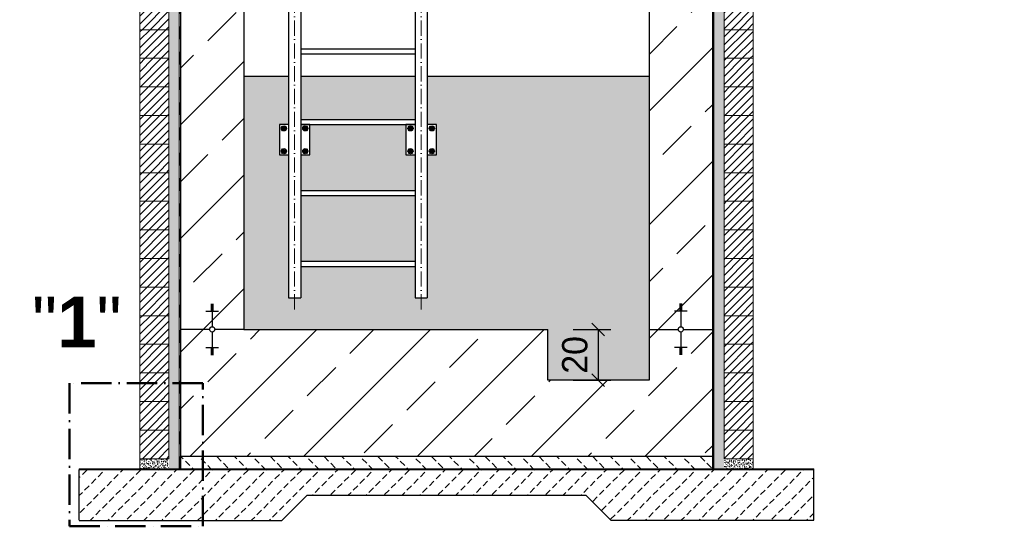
# Model space of a CAD drawing. Header units: millimetres. Extents: x -57642 to 5082813, y -177084 to 58112.
# Tile 903 of 1056: x 92082 to 95970, y -48608 to -46606. Entities that reach past the tile are written whole.
import ezdxf

# ---------------------------------------------------------------- set-up
doc = ezdxf.new("R2010")
doc.units = ezdxf.units.MM
doc.linetypes.add('ACAD_ISO10W100', pattern=[18, 12, -3, 0, -3])
doc.linetypes.add('JIS_02_1.0', pattern=[2, 1, -1])
doc.layers.add('Bemaßung', color=7, linetype='Continuous', lineweight=9)
doc.layers.add('Beschriftung', color=7, linetype='Continuous', lineweight=9)
doc.styles.add('LBB3.5M1000', font='isocp.shx', dxfattribs={"height": 3.5})
doc.dimstyles.new('DIN', dxfattribs={"dimtxt": 2.5, "dimasz": 2.5, "dimexe": 1.25, "dimexo": 0.625, "dimtad": 1, "dimtih": 1, "dimdec": 4, "dimdsep": 46, "dimlunit": 6, "dimtxsty": 'Standard', "dimcen": 2.5, "dimadec": 0, "dimazin": 0, "dimtfac": 1, "dimtdec": 4, "dimtmove": 0, "dimatfit": 3, "dimfxl": 0, "dimtvp": 1, "dimtolj": 1, "dimtzin": 0, "dimarcsym": 0})
pattern_1 = [(37.5, (1399.558, -161.223), (-0.4000078, 12.2353309), [0, -9.652, 0, -10.795, 0, -10.31875]), (7.5, (1399.558, -161.223), (11.238082, 17.9206275), [0, -5.207, 0, -8.6995, 0, -3.33375]), (327.5, (1391.747, -161.223), (19.7748093, 0.0359296), [0, -3.175, 0, -11.43, 0, -14.9225]), (317.5, (1391.747, -161.223), (19.0889113, 5.573233), [0, -1.5875, 0, -7.493, 0, -8.5725])]
pattern_2 = [(37.5, (0, -161.223), (-0.4000078, 12.2353309), [0, -9.652, 0, -10.795, 0, -10.31875]), (7.5, (0, -161.223), (11.238082, 17.9206275), [0, -5.207, 0, -8.6995, 0, -3.33375]), (327.5, (-7.81, -161.223), (19.7748093, 0.0359296), [0, -3.175, 0, -11.43, 0, -14.9225]), (317.5, (-7.81, -161.223), (19.0889113, 5.573233), [0, -1.5875, 0, -7.493, 0, -8.5725])]
pattern_3 = [(45, (0, -161.223), (-15.715448, 15.715448), [])]

# ---------------------------------------------------------------- blocks, each defined once
blk = doc.blocks.new('_Oblique')
at = {"color": 0, "linetype": 'ByBlock', "lineweight": -2}
blk.add_line((-0.5, -0.5), (0.5, 0.5), dxfattribs=at)
blk = doc.blocks.new('*D36')
at = {"layer": 'Bemaßung', "color": 0, "lineweight": -2, "transparency": 16777216}
for p, q in [((94267.6, -47831), (94416.2, -47831)), ((94366.2, -47831), (94366.2, -48031)), ((94267.6, -48031), (94416.2, -48031))]:
    blk.add_line(p, q, dxfattribs=at)
at = {"layer": 'DEFPOINTS', "color": 0, "transparency": 16777216}
for p in [(94167.6, -47831), (94167.6, -48031), (94366.2, -48031)]:
    blk.add_point(p, dxfattribs=at)
at = {"layer": 'Bemaßung', "color": 0, "lineweight": -2, "transparency": 16777216, "xscale": 50, "yscale": 50, "zscale": 50}
for p, rotation in [((94366.2, -47831), 90), ((94366.2, -48031), 270)]:
    blk.add_blockref('_Oblique', p, dxfattribs=dict(at, rotation=rotation))
at = {"layer": 'Bemaßung', "color": 0, "transparency": 16777216, "insert": (94274.6, -47931), "char_height": 100, "attachment_point": 5, "rotation": 90}
blk.add_mtext('\\A1;20', dxfattribs=at)

msp = doc.modelspace()

# ---------------------------------------------------------------- hatches: boundary and pattern name
h = msp.add_hatch()
h.set_pattern_fill('ANSI33', color=256, scale=50)
h.set_pattern_definition([(45, (1282.47, -161.22), (-224.5064, 224.5064), []), (45, (1506.98, -161.22), (-224.5064, 224.5064), [158.75, -79.375])])
edge = h.paths.add_edge_path()
edge.add_line((92967.61099, -37111.00057), (92717.61099, -37111.00057))
edge.add_line((92717.61099, -37111.00057), (92717.61099, -38711.00057))
edge.add_line((92717.61099, -38711.00057), (92832.25846, -38711.00057))
edge.add_arc((92842.61099, -38711.00057), 10.35253, 0, 180, ccw=False)
edge.add_line((92852.96352, -38711.00057), (92967.61099, -38711.00057))
edge.add_line((92967.61099, -38711.00057), (92967.61099, -37111.00057))
h.paths.add_polyline_path([(92842.61099, -38639.50653), (92842.61099, -38635.98662), (92837.61099, -38635.98662), (92817.61099, -38639.50653)], flags=16)
h.paths.add_polyline_path([(92837.61099, -38800.09413), (92842.61099, -38800.09413), (92842.61099, -38796.57423), (92837.61099, -38796.57423)], flags=16)
h.paths.add_polyline_path([(92842.61099, -46069.87898), (92842.61099, -46066.35908), (92837.61099, -46066.35908), (92817.61099, -46069.87898)], flags=16)
edge = h.paths.add_edge_path()
edge.add_line((92967.61099, -46141.37302), (92852.96352, -46141.37302))
edge.add_arc((92842.61099, -46141.37302), 10.35253, -180, 0, ccw=False)
edge.add_line((92832.25846, -46141.37302), (92717.61099, -46141.37302))
edge.add_line((92717.61099, -46141.37302), (92717.61099, -48331.00057))
edge.add_line((92717.61099, -48331.00057), (94817.61099, -48331.00057))
edge.add_line((94817.61099, -48331.00057), (94817.61099, -46141.37302))
edge.add_line((94817.61099, -46141.37302), (94702.96352, -46141.37302))
edge.add_arc((94692.61099, -46141.37302), 10.35253, -180, 0, ccw=False)
edge.add_line((94682.25846, -46141.37302), (94567.61099, -46141.37302))
edge.add_line((94567.61099, -46141.37302), (94567.61099, -48031.00057))
edge.add_line((94567.61099, -48031.00057), (94167.61099, -48031.00057))
edge.add_line((94167.61099, -48031.00057), (94167.61099, -47831.00057))
edge.add_line((94167.61099, -47831.00057), (92967.61099, -47831.00057))
edge.add_line((92967.61099, -47831.00057), (92967.61099, -46141.37302))
h.paths.add_polyline_path([(92842.61099, -46237.5064), (92837.61099, -46237.5064), (92837.61099, -46241.0263), (92842.61099, -46241.0263)], flags=16)
h.paths.add_polyline_path([(94692.61099, -46212.86706), (94692.61099, -46216.38697), (94697.61099, -46216.38697), (94717.61099, -46212.86706)], flags=16)
h.paths.add_polyline_path([(94692.61099, -46045.23965), (94697.61099, -46045.23965), (94697.61099, -46041.71974), (94692.61099, -46041.71974)], flags=16)
h.paths.add_polyline_path([(94692.61099, -38782.49461), (94692.61099, -38786.01451), (94697.61099, -38786.01451), (94717.61099, -38782.49461)], flags=16)
edge = h.paths.add_edge_path()
edge.add_line((94817.61099, -37111.00057), (94567.61099, -37111.00057))
edge.add_line((94567.61099, -37111.00057), (94567.61099, -38711.00057))
edge.add_line((94567.61099, -38711.00057), (94682.25846, -38711.00057))
edge.add_arc((94692.61099, -38711.00057), 10.35253, 0, 180, ccw=False)
edge.add_line((94702.96352, -38711.00057), (94817.61099, -38711.00057))
edge.add_line((94817.61099, -38711.00057), (94817.61099, -37111.00057))
h.paths.add_polyline_path([(94697.61099, -38621.907), (94692.61099, -38621.907), (94692.61099, -38625.42691), (94697.61099, -38625.42691)], flags=16)
edge = h.paths.add_edge_path()
edge.add_line((92967.61099, -44673.25658), (92717.61099, -44673.25658))
edge.add_line((92717.61099, -44673.25658), (92717.61099, -46141.37302))
edge.add_line((92717.61099, -46141.37302), (92832.25846, -46141.37302))
edge.add_arc((92842.61099, -46141.37302), 10.35253, 0, 180, ccw=False)
edge.add_line((92852.96352, -46141.37302), (92967.61099, -46141.37302))
edge.add_line((92967.61099, -46141.37302), (92967.61099, -44673.25658))
edge = h.paths.add_edge_path()
edge.add_line((94817.61099, -44673.25658), (94567.61099, -44673.25658))
edge.add_line((94567.61099, -44673.25658), (94567.61099, -46141.37302))
edge.add_line((94567.61099, -46141.37302), (94682.25846, -46141.37302))
edge.add_arc((94692.61099, -46141.37302), 10.35253, 0, 180, ccw=False)
edge.add_line((94702.96352, -46141.37302), (94817.61099, -46141.37302))
edge.add_line((94817.61099, -46141.37302), (94817.61099, -44673.25658))
h.paths.add_polyline_path([(94817.61099, -39651.67314), (94567.61099, -39651.67314), (94567.61099, -44619.47911), (94817.61099, -44619.47911)])
edge = h.paths.add_edge_path()
edge.add_line((94567.61099, -39597.89567), (94817.61099, -39597.89567))
edge.add_line((94817.61099, -39597.89567), (94817.61099, -38711.00057))
edge.add_line((94817.61099, -38711.00057), (94702.96352, -38711.00057))
edge.add_arc((94692.61099, -38711.00057), 10.35253, -180, 0, ccw=False)
edge.add_line((94682.25846, -38711.00057), (94567.61099, -38711.00057))
edge.add_line((94567.61099, -38711.00057), (94567.61099, -39597.89567))
h.paths.add_polyline_path([(92967.61099, -39651.67314), (92717.61099, -39651.67314), (92717.61099, -44619.47911), (92967.61099, -44619.47911)])
edge = h.paths.add_edge_path()
edge.add_line((92717.61099, -39597.89567), (92967.61099, -39597.89567))
edge.add_line((92967.61099, -39597.89567), (92967.61099, -38711.00057))
edge.add_line((92967.61099, -38711.00057), (92852.96352, -38711.00057))
edge.add_arc((92842.61099, -38711.00057), 10.35253, -180, 0, ccw=False)
edge.add_line((92832.25846, -38711.00057), (92717.61099, -38711.00057))
edge.add_line((92717.61099, -38711.00057), (92717.61099, -39597.89567))
at = {"lineweight": 5}
h = msp.add_hatch(dxfattribs=at)
h.set_pattern_fill('ANSI31', color=256, scale=7, style=0)
h.set_pattern_definition(pattern_3)
h.paths.add_polyline_path([(92671.61099, -46533.00057), (92556.61099, -46533.00057), (92556.61099, -46646.00057), (92671.61099, -46646.00057)])
h = msp.add_hatch(dxfattribs=at)
h.set_pattern_fill('ANSI31', color=256, scale=7, style=0)
h.set_pattern_definition(pattern_3)
h.paths.add_polyline_path([(94863.61099, -46533.00057), (94978.61099, -46533.00057), (94978.61099, -46646.00057), (94863.61099, -46646.00057)])
h = msp.add_hatch(dxfattribs=at)
h.set_pattern_fill('ANSI31', color=256, scale=7, style=0)
h.set_pattern_definition(pattern_3)
h.paths.add_polyline_path([(92671.61099, -46646.00057), (92556.61099, -46646.00057), (92556.61099, -46759.00057), (92671.61099, -46759.00057)])
h = msp.add_hatch(dxfattribs=at)
h.set_pattern_fill('ANSI31', color=256, scale=7, style=0)
h.set_pattern_definition(pattern_3)
h.paths.add_polyline_path([(94863.61099, -46646.00057), (94978.61099, -46646.00057), (94978.61099, -46759.00057), (94863.61099, -46759.00057)])
h = msp.add_hatch(dxfattribs=at)
h.set_pattern_fill('ANSI31', color=256, scale=7, style=0)
h.set_pattern_definition(pattern_3)
h.paths.add_polyline_path([(92671.61099, -46759.00057), (92556.61099, -46759.00057), (92556.61099, -46872.00057), (92671.61099, -46872.00057)])
h = msp.add_hatch(dxfattribs=at)
h.set_pattern_fill('ANSI31', color=256, scale=7, style=0)
h.set_pattern_definition(pattern_3)
h.paths.add_polyline_path([(94863.61099, -46759.00057), (94978.61099, -46759.00057), (94978.61099, -46872.00057), (94863.61099, -46872.00057)])
h = msp.add_hatch(color=254)
h.dxf.hatch_style = 1
h.paths.add_polyline_path([(93143.46099, -47141.00057), (93107.61099, -47141.00057), (93107.61099, -47021.00057), (93143.46099, -47021.00057), (93143.46099, -46831.00057), (92967.61099, -46831.00057), (92967.61099, -47831.00057), (94167.61099, -47831.00057), (94167.61099, -48031.00057), (94567.61099, -48031.00057), (94567.61099, -46831.00057), (93691.76099, -46831.00057), (93691.76099, -47021.00057), (93727.61099, -47021.00057), (93727.61099, -47141.00057), (93691.76099, -47141.00057), (93691.76099, -47706.00057), (93643.46099, -47706.00057), (93643.46099, -47581.00057), (93191.76099, -47581.00057), (93191.76099, -47706.00057), (93143.46099, -47706.00057)])
h.paths.add_polyline_path([(93643.46099, -47301.00057), (93191.76099, -47301.00057), (93191.76099, -47561.00057), (93643.46099, -47561.00057)], flags=17)
h.paths.add_polyline_path([(93643.46099, -47141.00057), (93607.61099, -47141.00057), (93607.61099, -47021.00057), (93227.61099, -47021.00057), (93227.61099, -47141.00057), (93191.76099, -47141.00057), (93191.76099, -47281.00057), (93643.46099, -47281.00057)], flags=17)
h.paths.add_polyline_path([(93643.46099, -46831.00057), (93191.76099, -46831.00057), (93191.76099, -47001.00057), (93643.46099, -47001.00057)], flags=17)
h = msp.add_hatch(dxfattribs=at)
h.set_pattern_fill('ANSI31', color=256, scale=7, style=0)
h.set_pattern_definition(pattern_3)
h.paths.add_polyline_path([(92671.61099, -46872.00057), (92556.61099, -46872.00057), (92556.61099, -46985.00057), (92671.61099, -46985.00057)])
h = msp.add_hatch(dxfattribs=at)
h.set_pattern_fill('ANSI31', color=256, scale=7, style=0)
h.set_pattern_definition(pattern_3)
h.paths.add_polyline_path([(94863.61099, -46872.00057), (94978.61099, -46872.00057), (94978.61099, -46985.00057), (94863.61099, -46985.00057)])
h = msp.add_hatch(dxfattribs=at)
h.set_pattern_fill('ANSI31', color=256, scale=7, style=0)
h.set_pattern_definition(pattern_3)
h.paths.add_polyline_path([(92671.61099, -46985.00057), (92556.61099, -46985.00057), (92556.61099, -47098.00057), (92671.61099, -47098.00057)])
h = msp.add_hatch(dxfattribs=at)
h.set_pattern_fill('ANSI31', color=256, scale=7, style=0)
h.set_pattern_definition(pattern_3)
h.paths.add_polyline_path([(94863.61099, -46985.00057), (94978.61099, -46985.00057), (94978.61099, -47098.00057), (94863.61099, -47098.00057)])
h = msp.add_hatch(dxfattribs=at)
h.set_pattern_fill('ANSI31', color=256, scale=7, style=0)
h.set_pattern_definition(pattern_3)
h.paths.add_polyline_path([(92671.61099, -47098.00057), (92556.61099, -47098.00057), (92556.61099, -47211.00057), (92671.61099, -47211.00057)])
h = msp.add_hatch(dxfattribs=at)
h.set_pattern_fill('ANSI31', color=256, scale=7, style=0)
h.set_pattern_definition(pattern_3)
h.paths.add_polyline_path([(94863.61099, -47098.00057), (94978.61099, -47098.00057), (94978.61099, -47211.00057), (94863.61099, -47211.00057)])
h = msp.add_hatch(dxfattribs=at)
h.set_pattern_fill('ANSI31', color=256, scale=7, style=0)
h.set_pattern_definition(pattern_3)
h.paths.add_polyline_path([(92671.61099, -47211.00057), (92556.61099, -47211.00057), (92556.61099, -47324.00057), (92671.61099, -47324.00057)])
h = msp.add_hatch(dxfattribs=at)
h.set_pattern_fill('ANSI31', color=256, scale=7, style=0)
h.set_pattern_definition(pattern_3)
h.paths.add_polyline_path([(94863.61099, -47211.00057), (94978.61099, -47211.00057), (94978.61099, -47324.00057), (94863.61099, -47324.00057)])
h = msp.add_hatch(dxfattribs=at)
h.set_pattern_fill('ANSI31', color=256, scale=7, style=0)
h.set_pattern_definition(pattern_3)
h.paths.add_polyline_path([(92671.61099, -47324.00057), (92556.61099, -47324.00057), (92556.61099, -47437.00057), (92671.61099, -47437.00057)])
h = msp.add_hatch(dxfattribs=at)
h.set_pattern_fill('ANSI31', color=256, scale=7, style=0)
h.set_pattern_definition(pattern_3)
h.paths.add_polyline_path([(94863.61099, -47324.00057), (94978.61099, -47324.00057), (94978.61099, -47437.00057), (94863.61099, -47437.00057)])
h = msp.add_hatch(dxfattribs=at)
h.set_pattern_fill('ANSI31', color=256, scale=7, style=0)
h.set_pattern_definition(pattern_3)
h.paths.add_polyline_path([(92671.61099, -47437.00057), (92556.61099, -47437.00057), (92556.61099, -47550.00057), (92671.61099, -47550.00057)])
h = msp.add_hatch(dxfattribs=at)
h.set_pattern_fill('ANSI31', color=256, scale=7, style=0)
h.set_pattern_definition(pattern_3)
h.paths.add_polyline_path([(94863.61099, -47437.00057), (94978.61099, -47437.00057), (94978.61099, -47550.00057), (94863.61099, -47550.00057)])
h = msp.add_hatch(dxfattribs=at)
h.set_pattern_fill('ANSI31', color=256, scale=7, style=0)
h.set_pattern_definition(pattern_3)
h.paths.add_polyline_path([(92671.61099, -47550.00057), (92556.61099, -47550.00057), (92556.61099, -47663.00057), (92671.61099, -47663.00057)])
h = msp.add_hatch(dxfattribs=at)
h.set_pattern_fill('ANSI31', color=256, scale=7, style=0)
h.set_pattern_definition(pattern_3)
h.paths.add_polyline_path([(94863.61099, -47550.00057), (94978.61099, -47550.00057), (94978.61099, -47663.00057), (94863.61099, -47663.00057)])
h = msp.add_hatch(dxfattribs=at)
h.set_pattern_fill('ANSI31', color=256, scale=7, style=0)
h.set_pattern_definition(pattern_3)
h.paths.add_polyline_path([(92671.61099, -47663.00057), (92556.61099, -47663.00057), (92556.61099, -47776.00057), (92671.61099, -47776.00057)])
h = msp.add_hatch(dxfattribs=at)
h.set_pattern_fill('ANSI31', color=256, scale=7, style=0)
h.set_pattern_definition(pattern_3)
h.paths.add_polyline_path([(94863.61099, -47663.00057), (94978.61099, -47663.00057), (94978.61099, -47776.00057), (94863.61099, -47776.00057)])
h = msp.add_hatch(dxfattribs=at)
h.set_pattern_fill('ANSI31', color=256, scale=7, style=0)
h.set_pattern_definition(pattern_3)
h.paths.add_polyline_path([(92671.61099, -47776.00057), (92556.61099, -47776.00057), (92556.61099, -47889.00057), (92671.61099, -47889.00057)])
h = msp.add_hatch(dxfattribs=at)
h.set_pattern_fill('ANSI31', color=256, scale=7, style=0)
h.set_pattern_definition(pattern_3)
h.paths.add_polyline_path([(94863.61099, -47776.00057), (94978.61099, -47776.00057), (94978.61099, -47889.00057), (94863.61099, -47889.00057)])
h = msp.add_hatch(dxfattribs=at)
h.set_pattern_fill('ANSI31', color=256, scale=7, style=0)
h.set_pattern_definition(pattern_3)
h.paths.add_polyline_path([(92671.61099, -47889.00057), (92556.61099, -47889.00057), (92556.61099, -48002.00057), (92671.61099, -48002.00057)])
h = msp.add_hatch(dxfattribs=at)
h.set_pattern_fill('ANSI31', color=256, scale=7, style=0)
h.set_pattern_definition(pattern_3)
h.paths.add_polyline_path([(94863.61099, -47889.00057), (94978.61099, -47889.00057), (94978.61099, -48002.00057), (94863.61099, -48002.00057)])
h = msp.add_hatch(dxfattribs=at)
h.set_pattern_fill('ANSI31', color=256, scale=7, style=0)
h.set_pattern_definition(pattern_3)
h.paths.add_polyline_path([(92671.61099, -48002.00057), (92556.61099, -48002.00057), (92556.61099, -48115.00057), (92671.61099, -48115.00057)])
h = msp.add_hatch(dxfattribs=at)
h.set_pattern_fill('ANSI31', color=256, scale=7, style=0)
h.set_pattern_definition(pattern_3)
h.paths.add_polyline_path([(94863.61099, -48002.00057), (94978.61099, -48002.00057), (94978.61099, -48115.00057), (94863.61099, -48115.00057)])
h = msp.add_hatch(dxfattribs=at)
h.set_pattern_fill('ANSI31', color=256, scale=7, style=0)
h.set_pattern_definition(pattern_3)
h.paths.add_polyline_path([(92671.61099, -48115.00057), (92556.61099, -48115.00057), (92556.61099, -48228.00057), (92671.61099, -48228.00057)])
h = msp.add_hatch(dxfattribs=at)
h.set_pattern_fill('ANSI31', color=256, scale=7, style=0)
h.set_pattern_definition(pattern_3)
h.paths.add_polyline_path([(94863.61099, -48115.00057), (94978.61099, -48115.00057), (94978.61099, -48228.00057), (94863.61099, -48228.00057)])
h = msp.add_hatch(dxfattribs=at)
h.set_pattern_fill('ANSI31', color=256, scale=7, style=0)
h.set_pattern_definition(pattern_3)
h.paths.add_polyline_path([(92671.61099, -48228.00057), (92556.61099, -48228.00057), (92556.61099, -48341.00057), (92671.61099, -48341.00057)])
h = msp.add_hatch(dxfattribs=at)
h.set_pattern_fill('ANSI31', color=256, scale=7, style=0)
h.set_pattern_definition(pattern_3)
h.paths.add_polyline_path([(94863.61099, -48228.00057), (94978.61099, -48228.00057), (94978.61099, -48341.00057), (94863.61099, -48341.00057)])
at = {"lineweight": 9}
h = msp.add_hatch(dxfattribs=at)
h.set_pattern_fill('BETON_UNBEWEHRT', color=256, scale=200, angle=90, pattern_type=2)
h.set_pattern_definition([(135, (8732.1, -125.867), (-35.35534, -35.35534), [25, -12.5])])
h.paths.add_polyline_path([(94817.61099, -48381.00057), (94817.61099, -48331.00057), (92717.61099, -48331.00057), (92717.61099, -48381.00057)])
h = msp.add_hatch(dxfattribs=at)
h.set_pattern_fill('BETON_UNBEWEHRT', color=256, scale=200, pattern_type=2)
h.set_pattern_definition([(45, (8767.454, -161.223), (-35.35534, 35.35534), [25, -12.5])])
h.paths.add_polyline_path([(93118.48051, -48584.13104), (93217.61099, -48485.00057), (94317.61099, -48485.00057), (94416.74147, -48584.13104), (95217.61099, -48584.13104), (95217.61099, -48385.00057), (92317.61099, -48385.00057), (92317.61099, -48584.13104)])
at = {"layer": 'Bemaßung', "lineweight": 5}
h = msp.add_hatch(dxfattribs=at)
h.set_pattern_fill('AR-SAND', color=256, scale=0.25)
h.set_pattern_definition(pattern_1)
h.paths.add_polyline_path([(92711.61099, -44673.25658), (92671.61099, -44673.25658), (92671.61099, -48381.00057), (92711.61099, -48381.00057)])
h.paths.add_polyline_path([(92711.61099, -39651.67314), (92671.61099, -39651.67314), (92671.61099, -44619.47911), (92711.61099, -44619.47911)])
h.paths.add_polyline_path([(92671.61099, -39597.89567), (92711.61099, -39597.89567), (92711.61099, -37832.00057), (92671.61099, -37832.00057)])
h = msp.add_hatch(dxfattribs=at)
h.set_pattern_fill('AR-SAND', color=256, scale=0.25)
h.set_pattern_definition(pattern_1)
h.paths.add_polyline_path([(94863.61099, -44673.25658), (94823.61099, -44673.25658), (94823.61099, -48381.00057), (94863.61099, -48381.00057)])
h.paths.add_polyline_path([(94823.61099, -39597.89567), (94863.61099, -39597.89567), (94863.61099, -37832.00057), (94823.61099, -37832.00057)])
h.paths.add_polyline_path([(94863.61099, -39651.67314), (94823.61099, -39651.67314), (94823.61099, -44619.47911), (94863.61099, -44619.47911)])
h = msp.add_hatch(dxfattribs=at)
h.set_pattern_fill('AR-SAND', color=256, scale=0.25)
h.set_pattern_definition(pattern_2)
h.paths.add_polyline_path([(92556.61099, -48341.00057), (92671.61099, -48341.00057), (92671.61099, -48381.00057), (92556.61099, -48381.00057)])
h = msp.add_hatch(dxfattribs=at)
h.set_pattern_fill('AR-SAND', color=256, scale=0.25)
h.set_pattern_definition(pattern_2)
h.paths.add_polyline_path([(94863.61099, -48341.00057), (94978.61099, -48341.00057), (94978.61099, -48381.00057), (94863.61099, -48381.00057)])

# ---------------------------------------------------------------- linework, layer by layer
at = {"lineweight": 9}
for p, q in [((92711.61099, -44673.25658), (92711.61099, -48381.00057)), ((94823.61099, -44673.25658), (94823.61099, -48381.00057)), ((92556.61099, -48341.00057), (92556.61099, -48381.00057)), ((94978.61099, -48341.00057), (94978.61099, -48381.00057)), ((92317.61099, -48385.00057), (92317.61099, -48381.00057)), ((92317.61099, -48381.00057), (92711.61099, -48381.00057)), ((92317.61099, -48385.00057), (95217.61099, -48385.00057)), ((92717.61099, -48381.00057), (94817.61099, -48381.00057)), ((95217.61099, -48381.00057), (94823.61099, -48381.00057)), ((95217.61099, -48385.00057), (95217.61099, -48381.00057))]:
    msp.add_line(p, q, dxfattribs=at)
at = {"linetype": 'JIS_02_1.0', "lineweight": 25, "ltscale": 50}
for p, q in [((92713.61099, -48383.00057), (92713.61099, -44673.25658)), ((94821.61099, -48383.00057), (94821.61099, -44673.25658))]:
    msp.add_line(p, q, dxfattribs=at)
for p, q in [((92717.61099, -44673.25658), (92717.61099, -48381.00057)), ((92967.61099, -44673.25658), (92967.61099, -47831.00057)), ((93143.46099, -44673.25658), (93143.46099, -47706.00057)), ((93191.76099, -44673.25658), (93191.76099, -47706.00057)), ((93643.46099, -44673.25658), (93643.46099, -47706.00057)), ((93691.76099, -44673.25658), (93691.76099, -47706.00057)), ((94567.61099, -44673.25658), (94567.61099, -48031.00057)), ((94817.61099, -44673.25658), (94817.61099, -48381.00057)), ((93191.76099, -46721.00057), (93643.46099, -46721.00057)), ((93191.76099, -46741.00057), (93643.46099, -46741.00057)), ((93143.46099, -46831.00057), (92967.61099, -46831.00057)), ((93643.46099, -46831.00057), (93191.76099, -46831.00057)), ((94567.61099, -46831.00057), (93691.76099, -46831.00057)), ((93191.76099, -47001.00057), (93643.46099, -47001.00057)), ((93191.76099, -47021.00057), (93643.46099, -47021.00057)), ((93191.76099, -47281.00057), (93643.46099, -47281.00057)), ((93191.76099, -47301.00057), (93643.46099, -47301.00057)), ((93191.76099, -47561.00057), (93643.46099, -47561.00057)), ((93191.76099, -47581.00057), (93643.46099, -47581.00057)), ((92837.61099, -47730.47776), (92847.61099, -47730.47776)), ((92837.61099, -47733.99767), (92847.61099, -47733.99767)), ((92837.61099, -47737.51757), (92847.61099, -47737.51757)), ((92837.61099, -47741.03748), (92847.61099, -47741.03748)), ((92842.61099, -47730.13104), (92842.61099, -47819.77851)), ((93143.46099, -47706.00057), (93191.76099, -47706.00057)), ((93643.46099, -47706.00057), (93691.76099, -47706.00057)), ((94697.61099, -47730.47776), (94687.61099, -47730.47776)), ((94697.61099, -47733.99767), (94687.61099, -47733.99767)), ((94697.61099, -47737.51757), (94687.61099, -47737.51757)), ((94697.61099, -47741.03748), (94687.61099, -47741.03748)), ((94692.61099, -47730.13104), (94692.61099, -47819.77851)), ((92817.61099, -47758.637), (92867.61099, -47758.637)), ((92837.61099, -47744.55738), (92847.61099, -47744.55738)), ((92837.61099, -47748.07729), (92847.61099, -47748.07729)), ((92837.61099, -47751.59719), (92847.61099, -47751.59719)), ((92837.61099, -47755.1171), (92847.61099, -47755.1171)), ((94717.61099, -47758.637), (94667.61099, -47758.637)), ((94697.61099, -47744.55738), (94687.61099, -47744.55738)), ((94697.61099, -47748.07729), (94687.61099, -47748.07729)), ((94697.61099, -47751.59719), (94687.61099, -47751.59719)), ((94697.61099, -47755.1171), (94687.61099, -47755.1171)), ((92832.25846, -47830.13104), (92717.61099, -47830.13104)), ((92842.61099, -47840.48358), (92842.61099, -47930.13104)), ((92967.61099, -47830.13104), (92852.96352, -47830.13104)), ((92967.61099, -47831.00057), (94167.61099, -47831.00057)), ((94167.61099, -48031.00057), (94167.61099, -47831.00057)), ((94567.61099, -47830.13104), (94682.25846, -47830.13104)), ((94692.61099, -47840.48358), (94692.61099, -47930.13104)), ((94702.96352, -47830.13104), (94817.61099, -47830.13104)), ((92817.61099, -47901.62509), (92867.61099, -47901.62509)), ((92837.61099, -47905.14499), (92847.61099, -47905.14499)), ((92837.61099, -47908.6649), (92847.61099, -47908.6649)), ((92837.61099, -47912.1848), (92847.61099, -47912.1848)), ((92837.61099, -47915.70471), (92847.61099, -47915.70471)), ((92837.61099, -47919.22461), (92847.61099, -47919.22461)), ((92837.61099, -47922.74451), (92847.61099, -47922.74451)), ((92837.61099, -47926.26442), (92847.61099, -47926.26442)), ((92837.61099, -47929.78432), (92847.61099, -47929.78432)), ((94717.61099, -47901.62509), (94667.61099, -47901.62509)), ((94697.61099, -47905.14499), (94687.61099, -47905.14499)), ((94697.61099, -47908.6649), (94687.61099, -47908.6649)), ((94697.61099, -47912.1848), (94687.61099, -47912.1848)), ((94697.61099, -47915.70471), (94687.61099, -47915.70471)), ((94697.61099, -47919.22461), (94687.61099, -47919.22461)), ((94697.61099, -47922.74451), (94687.61099, -47922.74451)), ((94697.61099, -47926.26442), (94687.61099, -47926.26442)), ((94697.61099, -47929.78432), (94687.61099, -47929.78432)), ((94567.61099, -48031.00057), (94167.61099, -48031.00057)), ((92717.61099, -48331.00057), (94817.61099, -48331.00057)), ((92317.61099, -48485.00057), (92317.61099, -48385.00057)), ((95217.61099, -48485.00057), (95217.61099, -48385.00057)), ((92317.61099, -48584.13104), (92317.61099, -48485.00057)), ((93117.61099, -48585.00057), (93217.61099, -48485.00057)), ((93217.61099, -48485.00057), (94317.61099, -48485.00057)), ((94417.61099, -48585.00057), (94317.61099, -48485.00057)), ((95217.61099, -48584.13104), (95217.61099, -48485.00057)), ((92317.61099, -48585.00057), (93117.61099, -48585.00057)), ((95217.61099, -48585.00057), (94417.61099, -48585.00057))]:
    msp.add_line(p, q)
at = {"linetype": 'ACAD_ISO10W100', "lineweight": 18, "ltscale": 5}
for p, q in [((93167.61099, -47751.15232), (93167.61099, -44673.25658)), ((93667.61099, -47751.15232), (93667.61099, -44673.25658))]:
    msp.add_line(p, q, dxfattribs=at)
at = {"linetype": 'JIS_02_1.0', "lineweight": 9, "ltscale": 25}
for p, q in [((93116.44598, -47045.09058), (93134.626, -47026.91055)), ((93116.44598, -47026.91055), (93134.626, -47045.09058)), ((93218.776, -47045.09058), (93200.59598, -47026.91055)), ((93218.776, -47026.91055), (93200.59598, -47045.09058)), ((93616.44598, -47045.09058), (93634.626, -47026.91055)), ((93616.44598, -47026.91055), (93634.626, -47045.09058)), ((93718.776, -47045.09058), (93700.59598, -47026.91055)), ((93718.776, -47026.91055), (93700.59598, -47045.09058)), ((93116.44598, -47116.91055), (93134.626, -47135.09058)), ((93116.44598, -47135.09058), (93134.626, -47116.91055)), ((93218.776, -47116.91055), (93200.59598, -47135.09058)), ((93218.776, -47135.09058), (93200.59598, -47116.91055)), ((93616.44598, -47116.91055), (93634.626, -47135.09058)), ((93616.44598, -47135.09058), (93634.626, -47116.91055)), ((93718.776, -47116.91055), (93700.59598, -47135.09058)), ((93718.776, -47135.09058), (93700.59598, -47116.91055))]:
    msp.add_line(p, q, dxfattribs=at)
at = {"lineweight": 5}
for points in [[(92671.61099, -46533.00057), (92556.61099, -46533.00057), (92556.61099, -46646.00057), (92671.61099, -46646.00057), (92671.61099, -46533.00057)], [(94863.61099, -46985.00057), (94978.61099, -46985.00057), (94978.61099, -47098.00057), (94863.61099, -47098.00057), (94863.61099, -46985.00057)], [(94863.61099, -47098.00057), (94978.61099, -47098.00057), (94978.61099, -47211.00057), (94863.61099, -47211.00057), (94863.61099, -47098.00057)], [(94863.61099, -47437.00057), (94978.61099, -47437.00057), (94978.61099, -47550.00057), (94863.61099, -47550.00057), (94863.61099, -47437.00057)], [(94863.61099, -47550.00057), (94978.61099, -47550.00057), (94978.61099, -47663.00057), (94863.61099, -47663.00057), (94863.61099, -47550.00057)], [(94863.61099, -47663.00057), (94978.61099, -47663.00057), (94978.61099, -47776.00057), (94863.61099, -47776.00057), (94863.61099, -47663.00057)], [(94863.61099, -47776.00057), (94978.61099, -47776.00057), (94978.61099, -47889.00057), (94863.61099, -47889.00057), (94863.61099, -47776.00057)], [(94863.61099, -47889.00057), (94978.61099, -47889.00057), (94978.61099, -48002.00057), (94863.61099, -48002.00057), (94863.61099, -47889.00057)], [(94863.61099, -48002.00057), (94978.61099, -48002.00057), (94978.61099, -48115.00057), (94863.61099, -48115.00057), (94863.61099, -48002.00057)], [(94863.61099, -48115.00057), (94978.61099, -48115.00057), (94978.61099, -48228.00057), (94863.61099, -48228.00057), (94863.61099, -48115.00057)], [(94863.61099, -48228.00057), (94978.61099, -48228.00057), (94978.61099, -48341.00057), (94863.61099, -48341.00057), (94863.61099, -48228.00057)]]:
    msp.add_lwpolyline(points, dxfattribs=at)
at = {"lineweight": 9}
for points in [[(94863.61099, -46533.00057), (94978.61099, -46533.00057), (94978.61099, -46646.00057), (94863.61099, -46646.00057), (94863.61099, -46533.00057)], [(92671.61099, -46646.00057), (92556.61099, -46646.00057), (92556.61099, -46759.00057), (92671.61099, -46759.00057), (92671.61099, -46646.00057)], [(94863.61099, -46646.00057), (94978.61099, -46646.00057), (94978.61099, -46759.00057), (94863.61099, -46759.00057), (94863.61099, -46646.00057)], [(92671.61099, -46759.00057), (92556.61099, -46759.00057), (92556.61099, -46872.00057), (92671.61099, -46872.00057), (92671.61099, -46759.00057)], [(94863.61099, -46759.00057), (94978.61099, -46759.00057), (94978.61099, -46872.00057), (94863.61099, -46872.00057), (94863.61099, -46759.00057)], [(92671.61099, -46872.00057), (92556.61099, -46872.00057), (92556.61099, -46985.00057), (92671.61099, -46985.00057), (92671.61099, -46872.00057)], [(94863.61099, -46872.00057), (94978.61099, -46872.00057), (94978.61099, -46985.00057), (94863.61099, -46985.00057), (94863.61099, -46872.00057)], [(92671.61099, -46985.00057), (92556.61099, -46985.00057), (92556.61099, -47098.00057), (92671.61099, -47098.00057), (92671.61099, -46985.00057)], [(92671.61099, -47098.00057), (92556.61099, -47098.00057), (92556.61099, -47211.00057), (92671.61099, -47211.00057), (92671.61099, -47098.00057)], [(92671.61099, -47211.00057), (92556.61099, -47211.00057), (92556.61099, -47324.00057), (92671.61099, -47324.00057), (92671.61099, -47211.00057)], [(94863.61099, -47211.00057), (94978.61099, -47211.00057), (94978.61099, -47324.00057), (94863.61099, -47324.00057), (94863.61099, -47211.00057)], [(92671.61099, -47324.00057), (92556.61099, -47324.00057), (92556.61099, -47437.00057), (92671.61099, -47437.00057), (92671.61099, -47324.00057)], [(94863.61099, -47324.00057), (94978.61099, -47324.00057), (94978.61099, -47437.00057), (94863.61099, -47437.00057), (94863.61099, -47324.00057)], [(92671.61099, -47437.00057), (92556.61099, -47437.00057), (92556.61099, -47550.00057), (92671.61099, -47550.00057), (92671.61099, -47437.00057)], [(92671.61099, -47550.00057), (92556.61099, -47550.00057), (92556.61099, -47663.00057), (92671.61099, -47663.00057), (92671.61099, -47550.00057)], [(92671.61099, -47663.00057), (92556.61099, -47663.00057), (92556.61099, -47776.00057), (92671.61099, -47776.00057), (92671.61099, -47663.00057)], [(92671.61099, -47776.00057), (92556.61099, -47776.00057), (92556.61099, -47889.00057), (92671.61099, -47889.00057), (92671.61099, -47776.00057)], [(92671.61099, -47889.00057), (92556.61099, -47889.00057), (92556.61099, -48002.00057), (92671.61099, -48002.00057), (92671.61099, -47889.00057)], [(92671.61099, -48002.00057), (92556.61099, -48002.00057), (92556.61099, -48115.00057), (92671.61099, -48115.00057), (92671.61099, -48002.00057)], [(92671.61099, -48115.00057), (92556.61099, -48115.00057), (92556.61099, -48228.00057), (92671.61099, -48228.00057), (92671.61099, -48115.00057)], [(92671.61099, -48228.00057), (92556.61099, -48228.00057), (92556.61099, -48341.00057), (92671.61099, -48341.00057), (92671.61099, -48228.00057)]]:
    msp.add_lwpolyline(points, dxfattribs=at)
for points in [[(93143.46099, -47021.00057), (93107.61099, -47021.00057), (93107.61099, -47141.00057), (93143.46099, -47141.00057)], [(93191.76099, -47141.00057), (93227.61099, -47141.00057), (93227.61099, -47021.00057), (93191.76099, -47021.00057)], [(93643.46099, -47021.00057), (93607.61099, -47021.00057), (93607.61099, -47141.00057), (93643.46099, -47141.00057)], [(93691.76099, -47141.00057), (93727.61099, -47141.00057), (93727.61099, -47021.00057), (93691.76099, -47021.00057)]]:
    msp.add_lwpolyline(points)
at = {"linetype": 'JIS_02_1.0', "lineweight": 9, "ltscale": 25}
for points in [[(93119.66843, -47029.78251), (93116.8296, -47037.84685), (93122.69716, -47044.06491), (93131.40355, -47042.21862), (93134.24238, -47034.15429), (93128.37482, -47027.93623)], [(93215.55355, -47029.78251), (93218.39238, -47037.84685), (93212.52482, -47044.06491), (93203.81843, -47042.21862), (93200.9796, -47034.15429), (93206.84716, -47027.93623)], [(93619.66843, -47029.78251), (93616.8296, -47037.84685), (93622.69716, -47044.06491), (93631.40355, -47042.21862), (93634.24238, -47034.15429), (93628.37482, -47027.93623)], [(93715.55355, -47029.78251), (93718.39238, -47037.84685), (93712.52482, -47044.06491), (93703.81843, -47042.21862), (93700.9796, -47034.15429), (93706.84716, -47027.93623)], [(93119.66843, -47132.21862), (93116.8296, -47124.15429), (93122.69716, -47117.93623), (93131.40355, -47119.78251), (93134.24238, -47127.84685), (93128.37482, -47134.06491)], [(93215.55355, -47132.21862), (93218.39238, -47124.15429), (93212.52482, -47117.93623), (93203.81843, -47119.78251), (93200.9796, -47127.84685), (93206.84716, -47134.06491)], [(93619.66843, -47132.21862), (93616.8296, -47124.15429), (93622.69716, -47117.93623), (93631.40355, -47119.78251), (93634.24238, -47127.84685), (93628.37482, -47134.06491)], [(93715.55355, -47132.21862), (93718.39238, -47124.15429), (93712.52482, -47117.93623), (93703.81843, -47119.78251), (93700.9796, -47127.84685), (93706.84716, -47134.06491)]]:
    msp.add_lwpolyline(points, close=True, dxfattribs=at)
at = {"linetype": 'ACAD_ISO10W100', "lineweight": 50, "ltscale": 10}
msp.add_lwpolyline([(92278.96184, -48608.23784), (92805.57454, -48608.23784), (92805.57454, -48042.63861), (92278.96184, -48042.63861)], close=True, dxfattribs=at)
at = {"linetype": 'JIS_02_1.0', "lineweight": 25, "ltscale": 50}
msp.add_lwpolyline([(95217.61099, -48383.00057), (92317.61099, -48383.00057)], dxfattribs=at)
for centre, radius in [((93125.53599, -47036.00057), 10), ((93209.68599, -47036.00057), 10), ((93625.53599, -47036.00057), 10), ((93709.68599, -47036.00057), 10), ((93125.53599, -47126.00057), 10), ((93209.68599, -47126.00057), 10), ((93625.53599, -47126.00057), 10), ((93709.68599, -47126.00057), 10), ((92842.61099, -47830.13104), 10.35253), ((94692.61099, -47830.13104), 10.35253)]:
    msp.add_circle(centre, radius)
at = {"color": 253, "linetype": 'JIS_02_1.0', "lineweight": 9, "ltscale": 2}
for centre in [(93125.53599, -47036.00057), (93209.68599, -47036.00057), (93625.53599, -47036.00057), (93709.68599, -47036.00057), (93125.53599, -47126.00057), (93209.68599, -47126.00057), (93625.53599, -47126.00057), (93709.68599, -47126.00057)]:
    msp.add_circle(centre, 5.25, dxfattribs=at)
at = {"linetype": 'JIS_02_1.0', "lineweight": 9, "ltscale": 25}
for centre in [(93125.53599, -47036.00057), (93209.68599, -47036.00057), (93625.53599, -47036.00057), (93709.68599, -47036.00057), (93125.53599, -47126.00057), (93209.68599, -47126.00057), (93625.53599, -47126.00057), (93709.68599, -47126.00057)]:
    msp.add_circle(centre, 5, dxfattribs=at)

# ---------------------------------------------------------------- texts
at = {"insert": (91072.89814, -46732.70457), "char_height": 50, "attachment_point": 1, "style": 'LBB3.5M1000'}
msp.add_mtext_dynamic_manual_height_columns('\\pi92.665;{\\fArial|b0|i0|c0|p34;SCALE\\P\\pi18.006;MASSSTAB\\P\\pi141.25;1:10}', width=407.4997136, gutter_width=17.5, heights=[0], dxfattribs=at)
at = {"layer": 'Beschriftung', "insert": (92130.92514, -47700.52885), "char_height": 200, "width": 377.5830311, "attachment_point": 1, "style": 'LBB3.5M1000'}
msp.add_mtext('{\\fArial|b0|i0|c0|p34;"\\fArial|b1|i0|c0|p34;1\\fArial|b0|i0|c0|p34;"}', dxfattribs=at)

# ---------------------------------------------------------------- dimensions: what is measured, and where the dimension line sits
at = {"layer": 'Bemaßung'}
dim = msp.add_linear_dim(base=(94366.18139, -48031.00057), p1=(94167.61099, -47831.00057), p2=(94167.61099, -48031.00057), angle=90, text='20', dimstyle='DIN', override={"dimscale": 100, "dimtxt": 1, "dimasz": 0.5, "dimexe": 0.5, "dimexo": 1, "dimgap": 0.5, "dimtih": 0, "dimdec": 2, "dimblk1": 'Oblique', "dimblk2": 'Oblique', "dimsah": 1, "dimtmove": 2}, dxfattribs=at)
dim.commit()
dim.dimension.update_dxf_attribs({"geometry": '*D36', "text_midpoint": (94274.62015, -47931.00057), "dimtype": 160})

doc.saveas('drawing.dxf')
